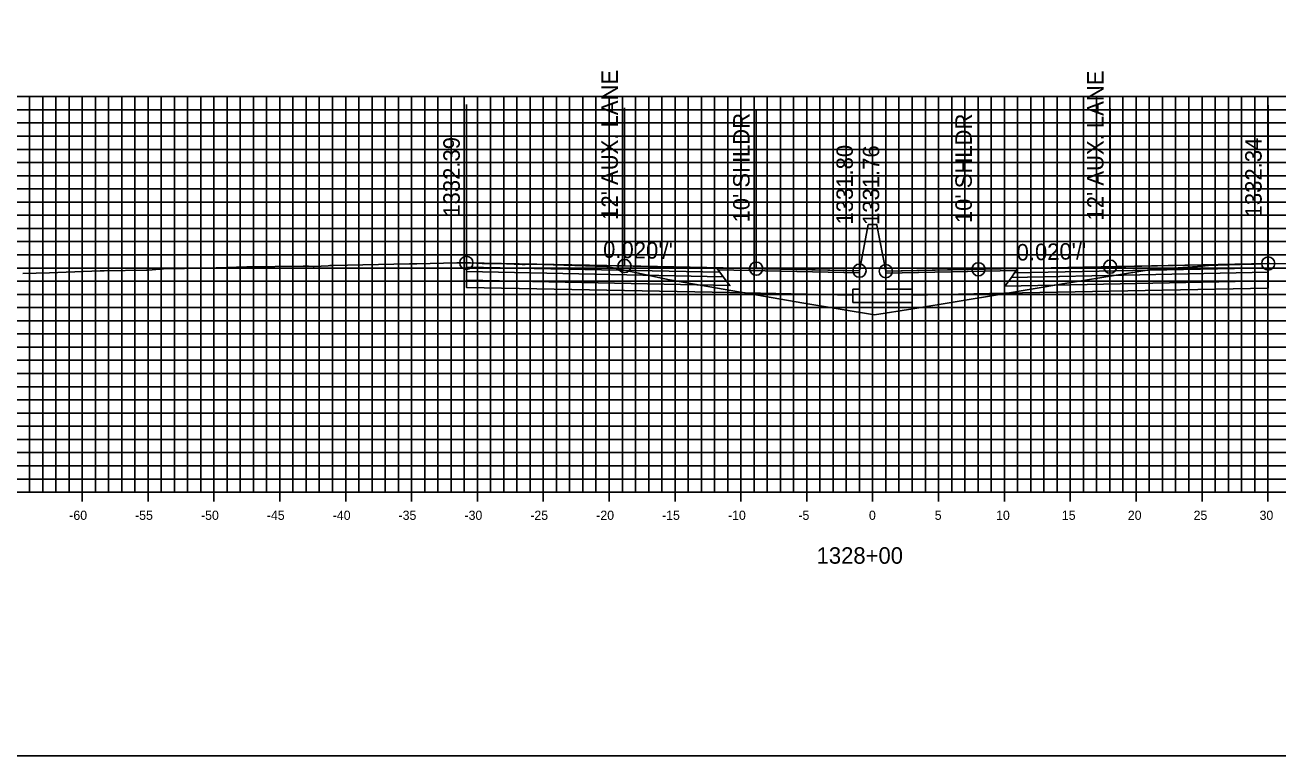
# Model space of a CAD drawing. Extents: x 674939 to 678919, y 750652 to 765176.
# Drawn here: x 678674.2 to 678769.3, y 751842.6 to 751898 of the extents above; entities that cross this region are included whole.
import ezdxf

# ---------------------------------------------------------------- set-up
doc = ezdxf.new("R2010")
doc.units = 0
for name, color, linetype in [('R_Alt Surface', 7, 'Continuous'), ('R_Axis', 7, 'Continuous'), ('R_Axis Annot', 7, 'Continuous'), ('R_Exist Surface', 7, 'Continuous'), ('R_Fin Surface', 7, 'Continuous'), ('R_Grid', 7, 'Continuous'), ('R_No Plot', 7, 'Continuous'), ('R_Proposed Road', 7, 'Continuous'), ('R_Xsect Elev', 7, 'Continuous'), ('R_Xsect Slope', 7, 'Continuous')]:
    doc.layers.add(name, color=color, linetype=linetype)

msp = doc.modelspace()

# ---------------------------------------------------------------- linework, layer by layer
at = {"layer": 'R_Alt Surface'}
for points in [[(678707.693, 751879.615), (678707.693, 751879.285), (678727.193, 751878.895), (678726.943, 751879.23)], [(678707.693, 751879.285), (678707.693, 751878.625), (678727.693, 751878.225), (678727.193, 751878.895)], [(678768.562, 751879.234), (678768.562, 751878.574), (678748.562, 751878.174), (678749.062, 751878.844)], [(678768.562, 751879.564), (678768.562, 751879.234), (678749.062, 751878.844), (678749.312, 751879.179)]]:
    msp.add_lwpolyline(points, close=True, dxfattribs=at)
for points in [[(678707.693, 751878.625), (678707.693, 751878.085), (678727.693, 751877.685), (678737.033, 751877.498)], [(678768.562, 751878.574), (678768.562, 751878.034), (678748.562, 751877.634), (678741.533, 751877.494)]]:
    msp.add_lwpolyline(points, dxfattribs=at)
at = {"layer": 'R_Axis'}
for p, q in [((678678.533, 751861.851), (678678.533, 751863.251)), ((678683.533, 751861.851), (678683.533, 751863.251)), ((678688.533, 751861.851), (678688.533, 751863.251)), ((678693.533, 751861.851), (678693.533, 751863.251)), ((678698.533, 751861.851), (678698.533, 751863.251)), ((678703.533, 751861.851), (678703.533, 751863.251)), ((678708.533, 751861.851), (678708.533, 751863.251)), ((678713.533, 751861.851), (678713.533, 751863.251)), ((678718.533, 751861.851), (678718.533, 751863.251)), ((678723.533, 751861.851), (678723.533, 751863.251)), ((678728.533, 751861.851), (678728.533, 751863.251)), ((678733.533, 751861.851), (678733.533, 751863.251)), ((678738.533, 751861.851), (678738.533, 751863.251)), ((678743.533, 751861.851), (678743.533, 751863.251)), ((678748.533, 751861.851), (678748.533, 751863.251)), ((678753.533, 751861.851), (678753.533, 751863.251)), ((678758.533, 751861.851), (678758.533, 751863.251)), ((678763.533, 751861.851), (678763.533, 751863.251)), ((678768.533, 751861.851), (678768.533, 751863.251)), ((678638.533, 751862.551), (678838.533, 751862.551))]:
    msp.add_line(p, q, dxfattribs=at)
at = {"layer": 'R_Exist Surface'}
msp.add_lwpolyline([(678674.019, 751879.124), (678676.055, 751879.184), (678676.675, 751879.208), (678679.891, 751879.329), (678680.191, 751879.336), (678683.405, 751879.393), (678683.534, 751879.395), (678684.423, 751879.47), (678684.507, 751879.476), (678684.531, 751879.478), (678684.712, 751879.494), (678687.926, 751879.553), (678688.7, 751879.57), (678691.02, 751879.631), (678695.303, 751879.686), (678695.713, 751879.691), (678696.07, 751879.665), (678696.135, 751879.665), (678697.204, 751879.728), (678697.334, 751879.736), (678697.485, 751879.738), (678703.371, 751879.86), (678703.934, 751879.873), (678706.966, 751879.937), (678707.313, 751879.944), (678707.652, 751879.945), (678707.693, 751879.945), (678707.717, 751879.945), (678707.913, 751879.946), (678708, 751879.941), (678708.892, 751879.891), (678709.066, 751879.891), (678710.135, 751879.905), (678711.918, 751879.819), (678712.157, 751879.809), (678712.478, 751879.844), (678713.472, 751879.817), (678718.363, 751879.668), (678720.638, 751879.177), (678723.113, 751878.646), (678733.313, 751876.895), (678738.683, 751875.996), (678741.574, 751876.463), (678748.311, 751877.572), (678752.96, 751878.362), (678759.523, 751879.41), (678763.545, 751879.701), (678764.265, 751879.771), (678764.432, 751879.769), (678764.465, 751879.768), (678764.73, 751879.779), (678766.232, 751879.824), (678766.398, 751879.826), (678767.232, 751879.834), (678767.484, 751879.844), (678768.562, 751879.894), (678768.576, 751879.895), (678768.665, 751879.899), (678772.336, 751879.843)], dxfattribs=at)
at = {"layer": 'R_Fin Surface'}
for points in [[(678737.533, 751879.348), (678729.693, 751879.505), (678719.693, 751879.705), (678707.693, 751879.945)], [(678768.562, 751879.894), (678756.562, 751879.654), (678746.562, 751879.454), (678739.533, 751879.314)]]:
    msp.add_lwpolyline(points, dxfattribs=at)
for points in [[(678707.693, 751879.945), (678707.693, 751879.615), (678726.943, 751879.23), (678726.693, 751879.565)], [(678726.693, 751879.565), (678737.533, 751879.348), (678737.537, 751879.19), (678726.812, 751879.405)], [(678749.443, 751879.355), (678739.533, 751879.157), (678739.533, 751879.314), (678749.562, 751879.514)], [(678768.562, 751879.894), (678768.562, 751879.564), (678749.312, 751879.179), (678749.562, 751879.514)]]:
    msp.add_lwpolyline(points, close=True, dxfattribs=at)
at = {"layer": 'R_Grid'}
for p, q in [((678638.533, 751892.551), (678838.533, 751892.551)), ((678674.533, 751862.551), (678674.533, 751892.551)), ((678675.533, 751862.551), (678675.533, 751892.551)), ((678676.533, 751862.551), (678676.533, 751892.551)), ((678677.533, 751862.551), (678677.533, 751892.551)), ((678678.533, 751862.551), (678678.533, 751892.551)), ((678679.533, 751862.551), (678679.533, 751892.551)), ((678680.533, 751862.551), (678680.533, 751892.551)), ((678681.533, 751862.551), (678681.533, 751892.551)), ((678682.533, 751862.551), (678682.533, 751892.551)), ((678683.533, 751862.551), (678683.533, 751892.551)), ((678684.533, 751862.551), (678684.533, 751892.551)), ((678685.533, 751862.551), (678685.533, 751892.551)), ((678686.533, 751862.551), (678686.533, 751892.551)), ((678687.533, 751862.551), (678687.533, 751892.551)), ((678688.533, 751862.551), (678688.533, 751892.551)), ((678689.533, 751862.551), (678689.533, 751892.551)), ((678690.533, 751862.551), (678690.533, 751892.551)), ((678691.533, 751862.551), (678691.533, 751892.551)), ((678692.533, 751862.551), (678692.533, 751892.551)), ((678693.533, 751862.551), (678693.533, 751892.551)), ((678694.533, 751862.551), (678694.533, 751892.551)), ((678695.533, 751862.551), (678695.533, 751892.551)), ((678696.533, 751862.551), (678696.533, 751892.551)), ((678697.533, 751862.551), (678697.533, 751892.551)), ((678698.533, 751862.551), (678698.533, 751892.551)), ((678699.533, 751862.551), (678699.533, 751892.551)), ((678700.533, 751862.551), (678700.533, 751892.551)), ((678701.533, 751862.551), (678701.533, 751892.551)), ((678702.533, 751862.551), (678702.533, 751892.551)), ((678703.533, 751862.551), (678703.533, 751892.551)), ((678704.533, 751862.551), (678704.533, 751892.551)), ((678705.533, 751862.551), (678705.533, 751892.551)), ((678706.533, 751862.551), (678706.533, 751892.551)), ((678707.533, 751862.551), (678707.533, 751892.551)), ((678708.533, 751862.551), (678708.533, 751892.551)), ((678709.533, 751862.551), (678709.533, 751892.551)), ((678710.533, 751862.551), (678710.533, 751892.551)), ((678711.533, 751862.551), (678711.533, 751892.551)), ((678712.533, 751862.551), (678712.533, 751892.551)), ((678713.533, 751862.551), (678713.533, 751892.551)), ((678714.533, 751862.551), (678714.533, 751892.551)), ((678715.533, 751862.551), (678715.533, 751892.551)), ((678716.533, 751862.551), (678716.533, 751892.551)), ((678717.533, 751862.551), (678717.533, 751892.551)), ((678718.533, 751862.551), (678718.533, 751892.551)), ((678719.533, 751862.551), (678719.533, 751892.551)), ((678720.533, 751862.551), (678720.533, 751892.551)), ((678721.533, 751862.551), (678721.533, 751892.551)), ((678722.533, 751862.551), (678722.533, 751892.551)), ((678723.533, 751862.551), (678723.533, 751892.551)), ((678724.533, 751862.551), (678724.533, 751892.551)), ((678725.533, 751862.551), (678725.533, 751892.551)), ((678726.533, 751862.551), (678726.533, 751892.551)), ((678727.533, 751862.551), (678727.533, 751892.551)), ((678728.533, 751862.551), (678728.533, 751892.551)), ((678729.533, 751862.551), (678729.533, 751892.551)), ((678730.533, 751862.551), (678730.533, 751892.551)), ((678731.533, 751862.551), (678731.533, 751892.551)), ((678732.533, 751862.551), (678732.533, 751892.551)), ((678733.533, 751862.551), (678733.533, 751892.551)), ((678734.533, 751862.551), (678734.533, 751892.551)), ((678735.533, 751862.551), (678735.533, 751892.551)), ((678736.533, 751862.551), (678736.533, 751892.551)), ((678737.533, 751862.551), (678737.533, 751892.551)), ((678738.533, 751862.551), (678738.533, 751892.551)), ((678739.533, 751862.551), (678739.533, 751892.551)), ((678740.533, 751862.551), (678740.533, 751892.551)), ((678741.533, 751862.551), (678741.533, 751892.551)), ((678742.533, 751862.551), (678742.533, 751892.551)), ((678743.533, 751862.551), (678743.533, 751892.551)), ((678744.533, 751862.551), (678744.533, 751892.551)), ((678745.533, 751862.551), (678745.533, 751892.551)), ((678746.533, 751862.551), (678746.533, 751892.551)), ((678747.533, 751862.551), (678747.533, 751892.551)), ((678748.533, 751862.551), (678748.533, 751892.551)), ((678749.533, 751862.551), (678749.533, 751892.551)), ((678750.533, 751862.551), (678750.533, 751892.551)), ((678751.533, 751862.551), (678751.533, 751892.551)), ((678752.533, 751862.551), (678752.533, 751892.551)), ((678753.533, 751862.551), (678753.533, 751892.551)), ((678754.533, 751862.551), (678754.533, 751892.551)), ((678755.533, 751862.551), (678755.533, 751892.551)), ((678756.533, 751862.551), (678756.533, 751892.551)), ((678757.533, 751862.551), (678757.533, 751892.551)), ((678758.533, 751862.551), (678758.533, 751892.551)), ((678759.533, 751862.551), (678759.533, 751892.551)), ((678760.533, 751862.551), (678760.533, 751892.551)), ((678761.533, 751862.551), (678761.533, 751892.551)), ((678762.533, 751862.551), (678762.533, 751892.551)), ((678763.533, 751862.551), (678763.533, 751892.551)), ((678764.533, 751862.551), (678764.533, 751892.551)), ((678765.533, 751862.551), (678765.533, 751892.551)), ((678766.533, 751862.551), (678766.533, 751892.551)), ((678767.533, 751862.551), (678767.533, 751892.551)), ((678768.533, 751862.551), (678768.533, 751892.551)), ((678638.533, 751891.551), (678838.533, 751891.551)), ((678638.533, 751890.551), (678838.533, 751890.551)), ((678638.533, 751889.551), (678838.533, 751889.551)), ((678638.533, 751888.551), (678838.533, 751888.551)), ((678638.533, 751887.551), (678838.533, 751887.551)), ((678638.533, 751886.551), (678838.533, 751886.551)), ((678638.533, 751885.551), (678838.533, 751885.551)), ((678638.533, 751884.551), (678838.533, 751884.551)), ((678638.533, 751883.551), (678838.533, 751883.551)), ((678638.533, 751882.551), (678838.533, 751882.551)), ((678638.533, 751881.551), (678838.533, 751881.551)), ((678638.533, 751880.551), (678838.533, 751880.551)), ((678638.533, 751879.551), (678838.533, 751879.551)), ((678638.533, 751878.551), (678838.533, 751878.551)), ((678638.533, 751877.551), (678838.533, 751877.551)), ((678638.533, 751876.551), (678838.533, 751876.551)), ((678638.533, 751875.551), (678838.533, 751875.551)), ((678638.533, 751874.551), (678838.533, 751874.551)), ((678638.533, 751873.551), (678838.533, 751873.551)), ((678638.533, 751872.551), (678838.533, 751872.551)), ((678638.533, 751871.551), (678838.533, 751871.551)), ((678638.533, 751870.551), (678838.533, 751870.551)), ((678638.533, 751869.551), (678838.533, 751869.551)), ((678638.533, 751868.551), (678838.533, 751868.551)), ((678638.533, 751867.551), (678838.533, 751867.551)), ((678638.533, 751866.551), (678838.533, 751866.551)), ((678638.533, 751865.551), (678838.533, 751865.551)), ((678638.533, 751864.551), (678838.533, 751864.551)), ((678638.533, 751863.551), (678838.533, 751863.551)), ((678638.533, 751862.551), (678838.533, 751862.551))]:
    msp.add_line(p, q, dxfattribs=at)
at = {"layer": 'R_No Plot'}
msp.add_lwpolyline([(678578.533, 751842.551), (678918.533, 751842.551), (678918.533, 752062.551), (678578.533, 752062.551)], close=True, dxfattribs=at)
for centre in [(678707.693, 751879.945), (678719.693, 751879.705), (678729.693, 751879.505), (678756.562, 751879.654), (678768.562, 751879.894), (678737.533, 751879.348), (678739.533, 751879.314), (678746.562, 751879.454)]:
    msp.add_circle(centre, 0.5, dxfattribs=at)
at = {"layer": 'R_Proposed Road'}
for points in [[(678738.203, 751882.848), (678737.533, 751879.348)], [(678738.863, 751882.814), (678738.863, 751882.848), (678738.203, 751882.848), (678738.203, 751882.848)], [(678738.863, 751882.814), (678739.533, 751879.314)], [(678737.533, 751879.348), (678737.533, 751877.939), (678737.033, 751877.939), (678737.033, 751876.939), (678741.533, 751876.939), (678741.533, 751877.939), (678739.533, 751877.939), (678739.533, 751879.314)]]:
    msp.add_lwpolyline(points, dxfattribs=at)
at = {"layer": 'R_Xsect Elev'}
for p, q in [((678707.693, 751879.945), (678707.693, 751891.945)), ((678719.693, 751879.705), (678719.693, 751891.705)), ((678729.693, 751879.505), (678729.693, 751891.505)), ((678746.562, 751879.454), (678746.562, 751891.454)), ((678756.562, 751879.654), (678756.562, 751891.654)), ((678768.562, 751879.894), (678768.562, 751891.894)), ((678737.533, 751879.348), (678737.533, 751891.348)), ((678739.533, 751879.314), (678739.533, 751891.314))]:
    msp.add_line(p, q, dxfattribs=at)

# ---------------------------------------------------------------- texts
at = {"layer": 'R_Axis Annot'}
for s, height, p in [('-60', 0.7, (678677.552, 751860.451)), ('-55', 0.7, (678682.546, 751860.451)), ('-50', 0.7, (678687.552, 751860.451)), ('-45', 0.7, (678692.546, 751860.451)), ('-40', 0.7, (678697.552, 751860.451)), ('-35', 0.7, (678702.546, 751860.451)), ('-30', 0.7, (678707.552, 751860.451)), ('-25', 0.7, (678712.546, 751860.451)), ('-20', 0.7, (678717.552, 751860.451)), ('-15', 0.7, (678722.546, 751860.451)), ('-10', 0.7, (678727.552, 751860.451)), ('-5', 0.7, (678732.896, 751860.451)), ('0', 0.7, (678738.252, 751860.451)), ('5', 0.7, (678743.246, 751860.451)), ('10', 0.7, (678747.902, 751860.451)), ('15', 0.7, (678752.896, 751860.451)), ('20', 0.7, (678757.902, 751860.451)), ('25', 0.7, (678762.896, 751860.451)), ('30', 0.7, (678767.902, 751860.451)), ('1328+00', 1.25, (678734.281, 751857.126))]:
    msp.add_text(s, height=height, dxfattribs=at).set_placement(p)
at = {"layer": 'R_Xsect Elev'}
for s, p in [("12' AUX. LANE", (678719.193, 751883.205)), ("12' AUX. LANE", (678756.062, 751883.154)), ("10' SHLDR", (678729.193, 751883.005)), ("10' SHLDR", (678746.062, 751882.954)), ('1332.39', (678707.193, 751883.445)), ('1331.80', (678737.033, 751882.848)), ('1331.76', (678739.033, 751882.814)), ('1332.34', (678768.062, 751883.394))]:
    msp.add_text(s, height=1.25, rotation=90, dxfattribs=at).set_placement(p)
at = {"layer": 'R_Xsect Slope'}
for rotation, p in [(358.85424, (678718.063, 751880.337)), (1.14576, (678749.474, 751880.113))]:
    msp.add_text("0.020'/'", height=1.25, rotation=rotation, dxfattribs=at).set_placement(p)

doc.saveas('drawing.dxf')
